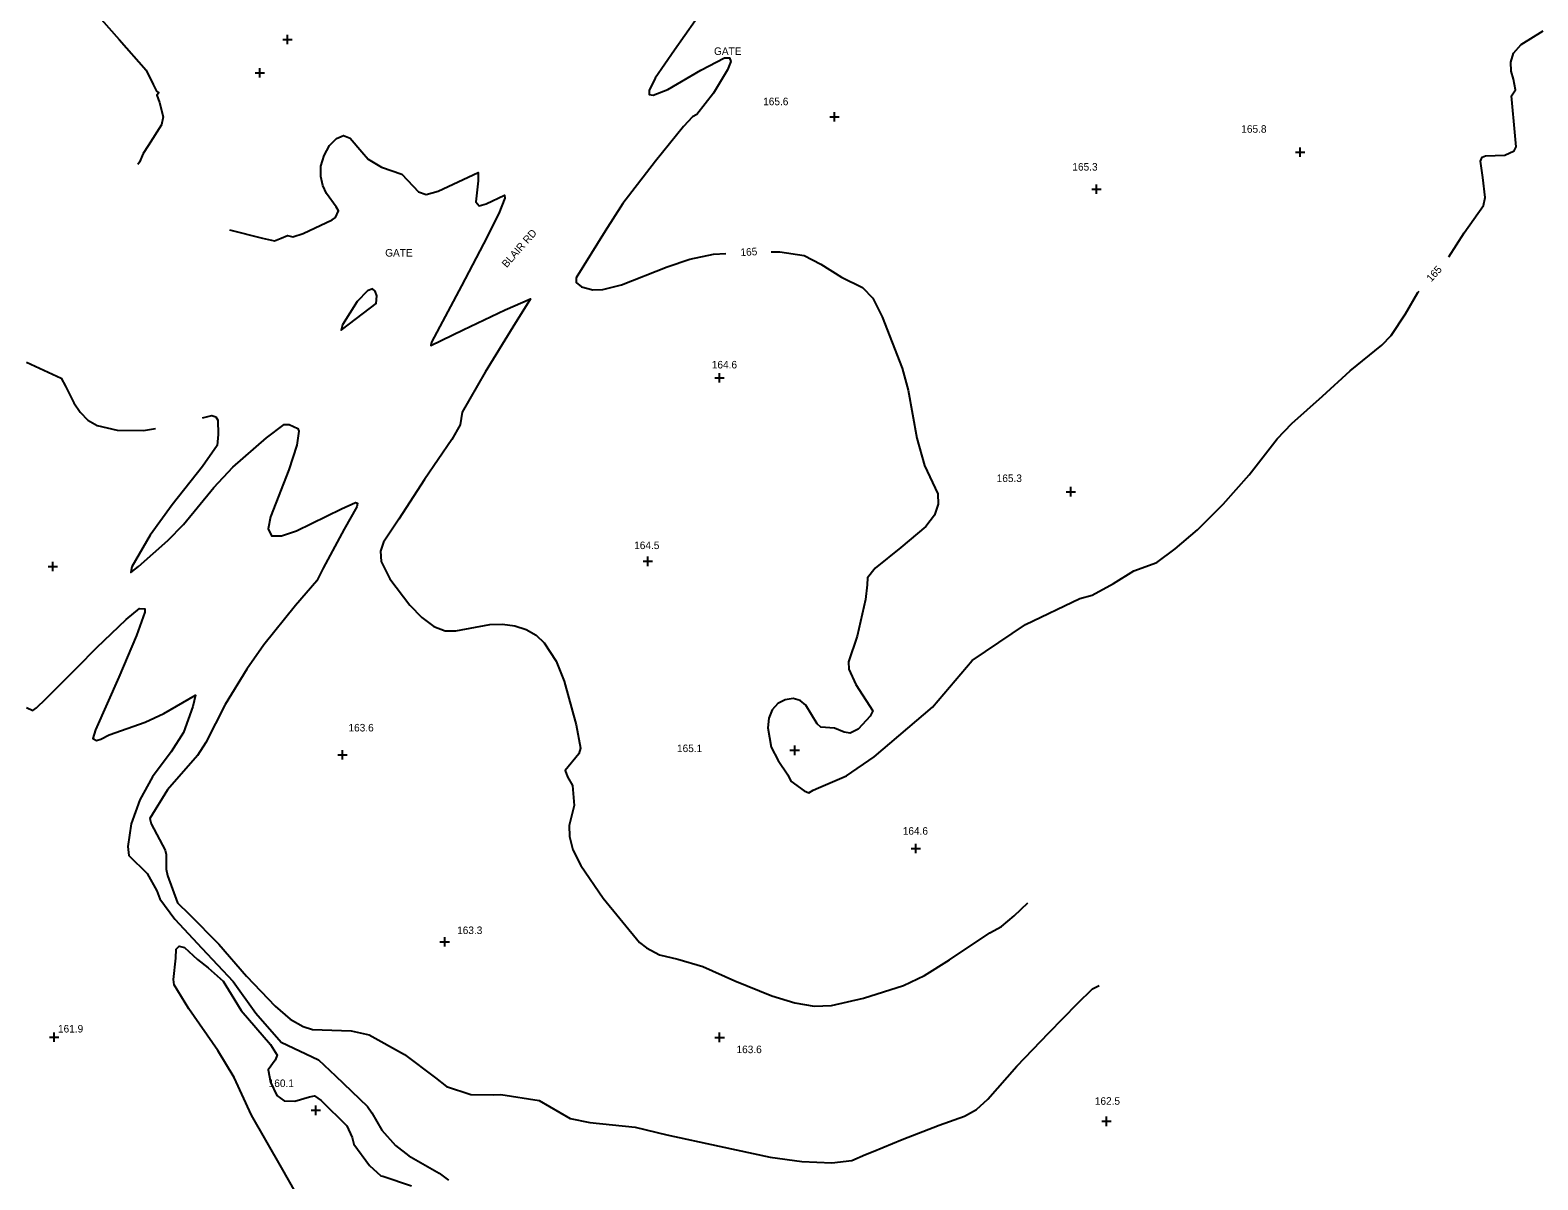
# Model space of a CAD drawing. Extents: x 1475150 to 2003689, y 770235 to 1112803.
# Drawn here: x 2000017.1 to 2000417.2, y 774212.2 to 774517.3 of the extents above; entities that cross this region are included whole.
import ezdxf

# ---------------------------------------------------------------- set-up
doc = ezdxf.new("R2010")
doc.units = 0
for name, color, linetype in [('RD_DTM_Major1', 7, 'Continuous'), ('RD_DTM_Major1_Lbl', 7, 'Continuous'), ('RD_DTM_Minor1', 7, 'Continuous'), ('RD_DTM_Spot_Elev', 7, 'Continuous'), ('RD_TX_Misc1', 7, 'Continuous')]:
    doc.layers.add(name, color=color, linetype=linetype)

msp = doc.modelspace()

# ---------------------------------------------------------------- linework, layer by layer
at = {"layer": 'RD_DTM_Major1'}
for points in [[(2000196.28, 774523.6), (2000188.08, 774511.94), (2000182.98, 774504.55), (2000181.35, 774501.22), (2000181.39, 774500.2), (2000182.37, 774500.01), (2000186.26, 774501.5), (2000195.02, 774506.64), (2000201.31, 774509.88), (2000202.64, 774509.95), (2000202.99, 774508.95), (2000202.13, 774506.72), (2000198.42, 774500.56), (2000194.02, 774494.85), (2000192.89, 774494.27), (2000190.49, 774491.7), (2000183.04, 774482.48), (2000174.39, 774471.28), (2000169.64, 774463.92), (2000161.98, 774451.53), (2000161.96, 774450.29), (2000163.36, 774449.15), (2000166.37, 774448.37), (2000169.03, 774448.42), (2000174.02, 774449.67), (2000186.14, 774454.43), (2000192.11, 774456.48), (2000198.42, 774457.82), (2000201.71, 774458.03)], [(2000393.51, 774457.09), (2000397.64, 774463.45), (2000402.71, 774470.77), (2000403.19, 774472.87), (2000402.6, 774478.13), (2000401.95, 774482.54), (2000402.37, 774483.57), (2000403.28, 774483.92), (2000408.44, 774484.13), (2000410.88, 774485.21), (2000411.43, 774486.29), (2000411.13, 774489.24), (2000410.2, 774499.8), (2000411.25, 774501.42), (2000410.67, 774504.26), (2000410.1, 774506.4), (2000409.97, 774508.78), (2000410.73, 774511.19), (2000412.72, 774513.44), (2000418.58, 774517.11)], [(2000213.71, 774458.45), (2000215.98, 774458.43), (2000222.45, 774457.47), (2000226.92, 774455.2), (2000232.41, 774451.69), (2000238, 774449.02), (2000240.71, 774446.11), (2000243.18, 774441.19), (2000248.46, 774427.54), (2000250.06, 774421.77), (2000252.36, 774409.01), (2000254.45, 774401.79), (2000257.93, 774394.26), (2000258.06, 774391.54), (2000257.09, 774388.61), (2000254.77, 774385.6), (2000248.17, 774380.03), (2000241.36, 774374.55), (2000239.31, 774371.98), (2000239.19, 774370.11), (2000238.72, 774366.19), (2000236.54, 774356.48), (2000234.24, 774349.65), (2000234.37, 774347.72), (2000236.18, 774343.68), (2000240.71, 774336.67), (2000239.98, 774335.25), (2000236.83, 774331.84), (2000234.65, 774330.75), (2000233.09, 774331.02), (2000230.54, 774332.09), (2000226.87, 774332.38), (2000225.89, 774333.24), (2000222.93, 774338.16), (2000221.46, 774339.41), (2000219.57, 774339.9), (2000217.48, 774339.62), (2000215.52, 774338.61), (2000213.98, 774336.94), (2000213.1, 774334.7), (2000212.85, 774332.12), (2000213.72, 774327.05), (2000215.6, 774323.45), (2000218.16, 774319.69), (2000218.92, 774318.02), (2000222.51, 774315.41), (2000223.68, 774314.89), (2000224.87, 774315.58), (2000226.28, 774316.26), (2000233.72, 774319.42), (2000241.02, 774324.44), (2000256.54, 774337.68), (2000267.04, 774350), (2000281.19, 774359.59), (2000295.62, 774366.45), (2000298.91, 774367.35), (2000304.57, 774370.46), (2000310, 774373.85), (2000316.05, 774375.98), (2000320.9, 774379.67), (2000326.83, 774384.69), (2000333.68, 774391.54), (2000340.52, 774399.3), (2000347.95, 774408.82), (2000351.89, 774412.91), (2000359.98, 774420.15), (2000367.32, 774426.87), (2000375.78, 774433.71), (2000378.23, 774436.27), (2000382.02, 774442.01), (2000385.34, 774447.62), (2000385.66, 774448)]]:
    msp.add_lwpolyline(points, dxfattribs=at)
at = {"layer": 'RD_DTM_Minor1'}
for points in [[(2000000.61, 774526.2), (2000003.63, 774528.54), (2000006.45, 774531.8), (2000008.4, 774534.33), (2000010.77, 774536.15), (2000012.36, 774536.8), (2000014.22, 774537.08), (2000016.38, 774536.81), (2000018.83, 774535.89), (2000024.54, 774532.02), (2000031.13, 774525.64), (2000040.72, 774514.81), (2000047.92, 774506.63), (2000049.71, 774502.84), (2000050.61, 774501.03), (2000051.28, 774500.65), (2000050.71, 774500.04), (2000051.4, 774498.02), (2000052.4, 774494.26), (2000051.95, 774492.17), (2000048.39, 774486.6), (2000047.1, 774484.5), (2000046.11, 774482.25), (2000045.63, 774481.59)], [(2000070, 774464.32), (2000078.74, 774462.07), (2000081.94, 774461.38), (2000083.74, 774462.05), (2000085.41, 774462.77), (2000086.76, 774462.46), (2000089.52, 774463.35), (2000097.25, 774466.96), (2000098.14, 774467.54), (2000098.94, 774469.32), (2000098.3, 774470.38), (2000095.7, 774473.91), (2000094.77, 774476), (2000094.19, 774478.45), (2000094.24, 774481.17), (2000095.1, 774484.02), (2000096.57, 774486.61), (2000098.39, 774488.5), (2000100.26, 774489.27), (2000101.97, 774488.63), (2000105.13, 774484.93), (2000106.77, 774483.01), (2000110.36, 774480.87), (2000115.69, 774479.02), (2000120.14, 774474.36), (2000122.2, 774473.69), (2000125.36, 774474.55), (2000135.95, 774479.47), (2000135.99, 774477.3), (2000135.38, 774471.73), (2000136.22, 774470.62), (2000138.06, 774471.15), (2000142.97, 774473.47), (2000143.06, 774472.71), (2000141.44, 774468.58), (2000137.41, 774460.59), (2000131.53, 774449.38), (2000123.62, 774434.44), (2000123.45, 774433.6), (2000131.96, 774437.71), (2000143.12, 774443.09), (2000149.87, 774445.97), (2000145.19, 774438.44), (2000137.82, 774426.52), (2000131.73, 774415.9), (2000131.17, 774412.59), (2000128.99, 774408.65), (2000121.7, 774398.02), (2000114.89, 774387.49), (2000110.9, 774381.41), (2000110.08, 774379.04), (2000110.23, 774376.28), (2000112.56, 774371.71), (2000117.81, 774364.73), (2000121.02, 774361.41), (2000124.22, 774359), (2000127.19, 774357.91), (2000130.01, 774357.87), (2000139.07, 774359.58), (2000142.44, 774359.64), (2000145.73, 774359.23), (2000148.75, 774358.28), (2000151.33, 774356.75), (2000153.48, 774354.74), (2000156.69, 774349.86), (2000158.83, 774344.54), (2000161.98, 774332.97), (2000163.11, 774326.79), (2000162.71, 774325.24), (2000159.04, 774320.85), (2000159.72, 774319.18), (2000161.03, 774316.84), (2000161.42, 774311.57), (2000160.16, 774306.21), (2000160.2, 774303.33), (2000161.13, 774299.8), (2000163.2, 774295.66), (2000169.17, 774287.01), (2000178.79, 774275.24), (2000180.6, 774273.81), (2000184.11, 774271.98), (2000188.94, 774270.82), (2000195.58, 774268.82), (2000204.04, 774265.04), (2000213.89, 774261.1), (2000219.97, 774259.22), (2000225.12, 774258.33), (2000229.71, 774258.49), (2000238.24, 774260.44), (2000248.81, 774263.79), (2000254.44, 774266.41), (2000261.07, 774270.61), (2000271.76, 774277.77), (2000274.82, 774279.43), (2000278.21, 774282.27), (2000281.84, 774285.69)], [(2000099.98, 774437.92), (2000108.89, 774444.75), (2000109.1, 774446.77), (2000108.68, 774448.05), (2000107.95, 774448.62), (2000106.64, 774448.14), (2000103.91, 774445.23), (2000100.01, 774439.06), (2000099.65, 774437.67), (2000099.98, 774437.92)], [(2000016.11, 774429.13), (2000021.89, 774426.49), (2000025.29, 774424.94), (2000026.48, 774422.82), (2000028.71, 774418.34), (2000030.37, 774415.87), (2000032.42, 774413.77), (2000034.84, 774412.35), (2000040.18, 774411.12), (2000047.13, 774411.02), (2000050.36, 774411.54)], [(2000062.85, 774414.42), (2000065.33, 774415.05), (2000066.39, 774414.7), (2000066.94, 774413.78), (2000066.99, 774410.01), (2000066.74, 774407.08), (2000062.81, 774401.49), (2000054.79, 774391.33), (2000048.96, 774383.26), (2000044.05, 774374.87), (2000043.82, 774373.34), (2000045.82, 774374.93), (2000053.6, 774381.9), (2000057.79, 774386.09), (2000065.86, 774395.9), (2000070.86, 774401.3), (2000079.78, 774409.14), (2000084.5, 774412.63), (2000085.86, 774412.61), (2000088.16, 774411.6), (2000088.42, 774410.83), (2000087.86, 774407.17), (2000085.71, 774400.59), (2000080.88, 774388.18), (2000080.28, 774384.96), (2000081.14, 774383.14), (2000083.81, 774383.09), (2000087.76, 774384.39), (2000099.68, 774390.3), (2000103.4, 774391.96), (2000103.97, 774391.74), (2000103.78, 774390.78), (2000100.43, 774384.86), (2000094.84, 774374.48), (2000093.17, 774371.18), (2000087.54, 774364.59), (2000079.11, 774354.15), (2000074.61, 774347.76), (2000068.84, 774338.39), (2000063.72, 774328.26), (2000061.46, 774324.83), (2000053.58, 774315.73), (2000048.86, 774308.15), (2000049.21, 774306.69), (2000052.88, 774299.71), (2000053.2, 774298.55), (2000053.2, 774294.66), (2000053.56, 774292.99), (2000056.2, 774285.71), (2000059.3, 774282.76), (2000067.13, 774274.77), (2000074.47, 774266.32), (2000082.11, 774258.28), (2000086.11, 774254.86), (2000089.52, 774252.91), (2000092.05, 774252.17), (2000102.28, 774251.8), (2000107.06, 774250.73), (2000116.42, 774245.48), (2000124.63, 774239.32), (2000127.6, 774237.03), (2000134.01, 774234.88), (2000140.08, 774234.83), (2000142.02, 774234.87), (2000152.12, 774233.25), (2000160.38, 774228.53), (2000165.57, 774227.48), (2000177.68, 774226.25), (2000186.02, 774224.21), (2000199.91, 774221.18), (2000213.47, 774218.26), (2000221.82, 774217.07), (2000229.79, 774216.75), (2000235.14, 774217.41), (2000238.79, 774218.93), (2000240.82, 774219.74), (2000248.47, 774222.93), (2000258.29, 774226.73), (2000265.02, 774229.12), (2000268.25, 774230.93), (2000271.2, 774233.68), (2000278.9, 774242.42), (2000287.37, 774251.24), (2000295.02, 774259.06), (2000298.99, 774262.88), (2000300.75, 774263.84)], [(2000016.15, 774337.58), (2000017.77, 774336.77), (2000018.82, 774337.51), (2000021.23, 774339.83), (2000029.6, 774348.17), (2000034.81, 774353.5), (2000042.61, 774360.87), (2000046.11, 774363.86), (2000047.51, 774363.76), (2000047.53, 774362.83), (2000045.32, 774356.7), (2000040.67, 774345.59), (2000034.43, 774331.66), (2000033.76, 774329.36), (2000034.67, 774328.82), (2000035.84, 774329.16), (2000038.02, 774330.33), (2000047.65, 774333.69), (2000052.57, 774335.95), (2000060.98, 774340.86), (2000060.26, 774337.85), (2000057.81, 774330.93), (2000054.52, 774325.81), (2000049.55, 774319.18), (2000046.18, 774313.02), (2000043.88, 774306.66), (2000043.02, 774300.64), (2000043.28, 774298.27), (2000048.15, 774293.51), (2000050.69, 774288.92), (2000051.53, 774286.76), (2000055.45, 774281.37), (2000062.69, 774273.73), (2000070.94, 774264.83), (2000076.97, 774256.44), (2000083.68, 774248.77), (2000093.65, 774244.07), (2000098.11, 774239.83), (2000106.64, 774231.69), (2000107.76, 774230.02), (2000110.42, 774225.42), (2000114.02, 774221.34), (2000117.62, 774218.6), (2000123.17, 774215.47), (2000125.66, 774214.02), (2000128.06, 774212.16)], [(2000094.54, 774196.53), (2000083.77, 774215.55), (2000075.8, 774229.36), (2000071.2, 774239.36), (2000066.89, 774246.57), (2000059.17, 774257.64), (2000055.33, 774263.95), (2000055.11, 774265.41), (2000055.71, 774271.02), (2000055.82, 774273.43), (2000056.63, 774274.28), (2000058.07, 774273.86), (2000061.51, 774270.74), (2000064.35, 774268.52), (2000068.35, 774264.92), (2000070.47, 774261.54), (2000073.07, 774257.21), (2000080.89, 774248.15), (2000082.64, 774245.28), (2000082.12, 774243.95), (2000080.26, 774241.42), (2000080.89, 774238.16), (2000082.56, 774234.58), (2000084.54, 774233.18), (2000087.33, 774233.12), (2000091.25, 774234.29), (2000092.56, 774234.51), (2000094.31, 774233.29), (2000101.14, 774226.55), (2000102.52, 774223.51), (2000102.97, 774221.67), (2000107.18, 774216.03), (2000110.19, 774213.28), (2000110.64, 774213.26), (2000118.33, 774210.62)]]:
    msp.add_lwpolyline(points, dxfattribs=at)
at = {"layer": 'RD_DTM_Spot_Elev'}
for p, q in [((2000085.38, 774513.52), (2000085.38, 774516.02)), ((2000084.13, 774514.77), (2000086.63, 774514.77)), ((2000076.79, 774505.92), (2000079.29, 774505.92)), ((2000078.04, 774504.67), (2000078.04, 774507.17)), ((2000229.27, 774494.23), (2000231.77, 774494.23)), ((2000230.52, 774492.98), (2000230.52, 774495.48)), ((2000352.87, 774484.89), (2000355.37, 774484.89)), ((2000354.12, 774483.64), (2000354.12, 774486.14)), ((2000300.05, 774473.79), (2000300.05, 774476.29)), ((2000298.8, 774475.04), (2000301.3, 774475.04)), ((2000198.75, 774425), (2000201.25, 774425)), ((2000200, 774423.75), (2000200, 774426.25)), ((2000293.25, 774393.56), (2000293.25, 774396.06)), ((2000292, 774394.81), (2000294.5, 774394.81)), ((2000023.12, 774373.73), (2000023.12, 774376.23)), ((2000179.72, 774376.34), (2000182.22, 774376.34)), ((2000180.97, 774375.09), (2000180.97, 774377.59)), ((2000021.87, 774374.98), (2000024.37, 774374.98)), ((2000098.75, 774325), (2000101.25, 774325)), ((2000100, 774323.75), (2000100, 774326.25)), ((2000218.72, 774326.2), (2000221.22, 774326.2)), ((2000219.97, 774324.95), (2000219.97, 774327.45)), ((2000250.88, 774300.15), (2000253.38, 774300.15)), ((2000252.13, 774298.9), (2000252.13, 774301.4)), ((2000127.09, 774274.13), (2000127.09, 774276.63)), ((2000125.84, 774275.38), (2000128.34, 774275.38)), ((2000022.21, 774250.09), (2000024.71, 774250.09)), ((2000023.46, 774248.84), (2000023.46, 774251.34)), ((2000198.8, 774250.04), (2000201.3, 774250.04)), ((2000200.05, 774248.79), (2000200.05, 774251.29)), ((2000092.92, 774229.44), (2000092.92, 774231.94)), ((2000091.67, 774230.69), (2000094.17, 774230.69)), ((2000301.45, 774227.77), (2000303.95, 774227.77)), ((2000302.7, 774226.52), (2000302.7, 774229.02))]:
    msp.add_line(p, q, dxfattribs=at)

# ---------------------------------------------------------------- texts
at = {"layer": 'RD_DTM_Major1_Lbl'}
for rotation, p in [(3.6959, (2000205.64, 774457.29)), (47.7612, (2000388.87, 774450.32))]:
    msp.add_text('165', height=2, rotation=rotation, dxfattribs=at).set_placement(p)
at = {"layer": 'RD_DTM_Spot_Elev'}
for s, p in [('165.6', (2000211.6, 774497.34)), ('165.8', (2000338.47, 774490.04)), ('165.3', (2000293.65, 774480)), ('164.6', (2000197.97, 774427.51)), ('165.3', (2000273.57, 774397.38)), ('164.5', (2000177.37, 774379.58)), ('163.6', (2000101.56, 774331.2)), ('165.1', (2000188.74, 774325.72)), ('164.6', (2000248.64, 774303.81)), ('163.3', (2000130.39, 774277.45)), ('161.9', (2000024.48, 774251.33)), ('163.6', (2000204.53, 774245.85)), ('160.1', (2000080.39, 774236.87)), ('162.5', (2000299.6, 774232.16))]:
    msp.add_text(s, height=2, dxfattribs=at).set_placement(p)
at = {"layer": 'RD_TX_Misc1'}
for p in [(2000198.56, 774510.68), (2000111.31, 774457.18)]:
    msp.add_text('GATE', height=2, dxfattribs=at).set_placement(p)
msp.add_text('BLAIR RD', height=2, rotation=48.6914, dxfattribs=at).set_placement((2000143.54, 774454.09))

doc.saveas('drawing.dxf')
